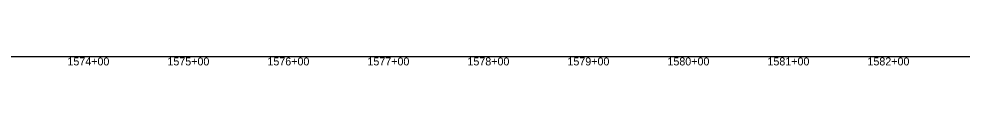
# Model space of a CAD drawing. Extents: x -3793 to 50787, y -1075 to 6138.
# Drawn here: x 44710 to 45653, y 991 to 1000 of the extents above; entities that cross this region are included whole.
import ezdxf

# ---------------------------------------------------------------- set-up
doc = ezdxf.new("R2010")
doc.units = 0
doc.layers.add('RD_DDB_StaTX', color=7, linetype='Continuous')
doc.layers.add('RD_GPK_Profile_Cell', color=7, linetype='Continuous')

msp = doc.modelspace()

# ---------------------------------------------------------------- linework, layer by layer
at = {"layer": 'RD_GPK_Profile_Cell'}
msp.add_line((1000, 1000), (46600, 1000), dxfattribs=at)

# ---------------------------------------------------------------- texts
at = {"layer": 'RD_DDB_StaTX'}
for s, p in [('1574+00', (44758.415471, 991)), ('1575+00', (44858.415471, 991)), ('1576+00', (44958.415471, 991)), ('1577+00', (45058.415471, 991)), ('1578+00', (45158.415471, 991)), ('1579+00', (45258.415471, 991)), ('1580+00', (45358.415471, 991)), ('1581+00', (45458.415471, 991)), ('1582+00', (45558.415471, 991))]:
    msp.add_text(s, height=8, dxfattribs=at).set_placement(p)

doc.saveas('drawing.dxf')
